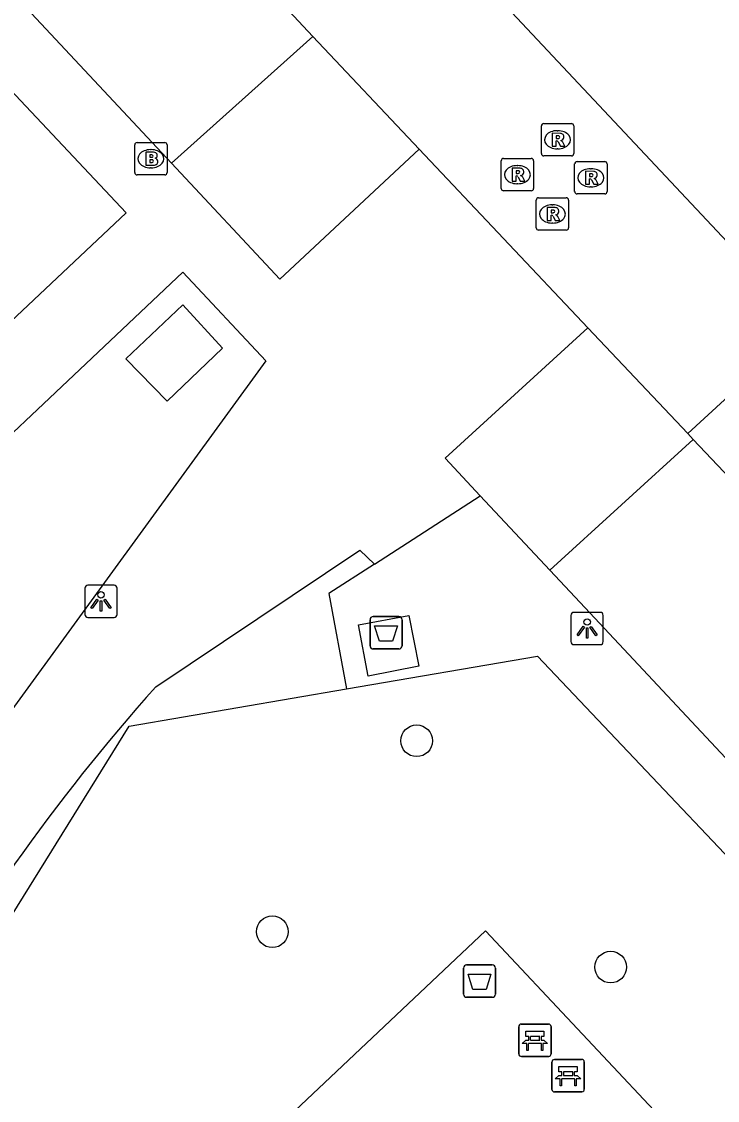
# Model space of a CAD drawing. Extents: x 162542 to 163144, y 380786 to 381511.
# Drawn here: x 162904.12 to 162925.61, y 381341.42 to 381374.74 of the extents above; entities that cross this region are included whole.
import ezdxf

# ---------------------------------------------------------------- set-up
doc = ezdxf.new("R2010")
doc.units = 0
for name, color, linetype in [('IMGEO_Afval_apart_plaats', 7, 'Continuous'), ('IMGEO_Afvalbak', 7, 'Continuous'), ('IMGEO_Bank', 7, 'Continuous'), ('IMGEO_Boom', 7, 'Continuous'), ('IMGEO_Brandkraan', 7, 'Continuous'), ('IMGEO_Groenvoorziening', 7, 'Continuous'), ('IMGEO_Lage_trafo', 7, 'Continuous'), ('IMGEO_Lichtpunt', 7, 'Continuous'), ('IMGEO_Muur', 7, 'Continuous'), ('IMGEO_Rijbaan_lokaal_open', 7, 'Continuous'), ('IMGEO_Rioolput', 7, 'Continuous'), ('IMGEO_Voetpad_gesloten', 7, 'Continuous'), ('IMGEO_Voetpad_open', 7, 'Continuous')]:
    doc.layers.add(name, color=color, linetype=linetype)

msp = doc.modelspace()

# ---------------------------------------------------------------- linework, layer by layer
at = {"layer": 'IMGEO_Afval_apart_plaats'}
for p, q in [((162914.88, 381355.467), (162914.88, 381356.267)), ((162914.88, 381356.267), (162914.88, 381355.467)), ((162914.98, 381356.367), (162915.77, 381356.367)), ((162915.77, 381356.367), (162914.98, 381356.367)), ((162915.87, 381356.267), (162915.87, 381355.467)), ((162915.87, 381355.467), (162915.87, 381356.267)), ((162915.77, 381355.367), (162914.98, 381355.367)), ((162914.98, 381355.367), (162915.77, 381355.367))]:
    msp.add_line(p, q, dxfattribs=at)
msp.add_lwpolyline([(162915.023, 381356.081), (162915.727, 381356.081), (162915.578, 381355.611), (162915.172, 381355.611), (162915.023, 381356.081)], dxfattribs=at)
for centre, start, end in [((162914.98, 381356.267), 90, 180), ((162914.98, 381356.267), 90, 180), ((162915.77, 381356.267), 0, 90), ((162915.77, 381356.267), 360, 90), ((162914.98, 381355.467), 180, 270), ((162914.98, 381355.467), 180, 270), ((162915.77, 381355.467), 270, 0), ((162915.77, 381355.467), 270, 0)]:
    msp.add_arc(centre, 0.1, start, end, dxfattribs=at)
at = {"layer": 'IMGEO_Afvalbak'}
for p, q in [((162917.764, 381344.707), (162917.764, 381345.507)), ((162917.764, 381345.507), (162917.764, 381344.707)), ((162917.864, 381345.607), (162918.654, 381345.607)), ((162918.654, 381345.607), (162917.864, 381345.607)), ((162918.754, 381345.507), (162918.754, 381344.707)), ((162918.754, 381344.707), (162918.754, 381345.507)), ((162918.654, 381344.607), (162917.864, 381344.607)), ((162917.864, 381344.607), (162918.654, 381344.607))]:
    msp.add_line(p, q, dxfattribs=at)
msp.add_lwpolyline([(162917.907, 381345.321), (162918.611, 381345.321), (162918.462, 381344.851), (162918.056, 381344.851), (162917.907, 381345.321)], dxfattribs=at)
for centre, start, end in [((162917.864, 381345.507), 90, 180), ((162917.864, 381345.507), 90, 180), ((162918.654, 381345.507), 0, 90), ((162918.654, 381345.507), 360, 90), ((162917.864, 381344.707), 180, 270), ((162917.864, 381344.707), 180, 270), ((162918.654, 381344.707), 270, 0), ((162918.654, 381344.707), 270, 0)]:
    msp.add_arc(centre, 0.1, start, end, dxfattribs=at)
at = {"layer": 'IMGEO_Bank'}
for p, q in [((162919.547, 381343.782), (162920.388, 381343.782)), ((162920.388, 381343.782), (162919.547, 381343.782)), ((162919.472, 381342.857), (162919.472, 381343.698)), ((162919.472, 381343.698), (162919.472, 381342.857)), ((162920.472, 381343.707), (162920.472, 381342.866)), ((162920.472, 381342.866), (162920.472, 381343.707)), ((162920.169, 381343.18), (162919.776, 381343.18)), ((162919.781, 381343.288), (162919.781, 381343.394)), ((162919.825, 381343.394), (162919.825, 381343.288)), ((162920.113, 381343.4), (162919.831, 381343.4)), ((162919.831, 381343.282), (162920.113, 381343.282)), ((162920.119, 381343.288), (162920.119, 381343.394)), ((162920.163, 381343.394), (162920.163, 381343.288)), ((162920.397, 381342.782), (162919.556, 381342.782)), ((162919.556, 381342.782), (162920.397, 381342.782)), ((162920.498, 381341.763), (162920.498, 381342.604)), ((162920.498, 381342.604), (162920.498, 381341.763)), ((162920.573, 381342.688), (162921.414, 381342.688)), ((162921.414, 381342.688), (162920.573, 381342.688)), ((162921.498, 381342.613), (162921.498, 381341.772)), ((162921.498, 381341.772), (162921.498, 381342.613)), ((162920.807, 381342.194), (162920.807, 381342.3)), ((162920.851, 381342.3), (162920.851, 381342.194)), ((162921.139, 381342.306), (162920.857, 381342.306)), ((162920.857, 381342.188), (162921.139, 381342.188)), ((162921.145, 381342.194), (162921.145, 381342.3)), ((162921.189, 381342.3), (162921.189, 381342.194)), ((162921.195, 381342.086), (162920.802, 381342.086)), ((162921.423, 381341.688), (162920.582, 381341.688)), ((162920.582, 381341.688), (162921.423, 381341.688))]:
    msp.add_line(p, q, dxfattribs=at)
for points in [[(162919.775, 381343.4), (162919.689, 381343.4), (162919.689, 381343.561), (162920.252, 381343.561), (162920.252, 381343.4), (162920.169, 381343.4)], [(162919.719, 381343.18), (162919.577, 381343.18), (162919.689, 381343.282), (162919.775, 381343.282)], [(162919.769, 381343.173), (162919.769, 381342.966), (162919.726, 381342.966), (162919.726, 381343.173)], [(162920.169, 381343.282), (162920.252, 381343.282), (162920.364, 381343.18), (162920.225, 381343.18)], [(162920.219, 381343.173), (162920.219, 381342.966), (162920.175, 381342.966), (162920.175, 381343.173)], [(162920.801, 381342.306), (162920.715, 381342.306), (162920.715, 381342.467), (162921.278, 381342.467), (162921.278, 381342.306), (162921.195, 381342.306)], [(162920.745, 381342.086), (162920.603, 381342.086), (162920.715, 381342.188), (162920.801, 381342.188)], [(162921.195, 381342.188), (162921.278, 381342.188), (162921.39, 381342.086), (162921.251, 381342.086)], [(162920.795, 381342.079), (162920.795, 381341.872), (162920.752, 381341.872), (162920.752, 381342.079)], [(162921.245, 381342.079), (162921.245, 381341.872), (162921.201, 381341.872), (162921.201, 381342.079)]]:
    msp.add_lwpolyline(points, dxfattribs=at)
for centre, radius, start, end in [((162919.55, 381343.704), 0.0779, 92.4484, 184.2845), ((162919.55, 381343.704), 0.0779, 92.4484, 184.2845), ((162920.394, 381343.704), 0.0779, 2.4484, 94.2845), ((162920.394, 381343.704), 0.0779, 2.4484, 94.2845), ((162919.719, 381343.173), 0.00671, 2.8957, 87.1043), ((162919.776, 381343.173), 0.00671, 92.8957, 177.1043), ((162919.774, 381343.393), 0.00671, 2.8957, 87.1043), ((162919.774, 381343.289), 0.00671, 272.8957, 357.1043), ((162919.831, 381343.393), 0.00671, 92.8957, 177.1043), ((162919.831, 381343.289), 0.00671, 182.8957, 267.1043), ((162920.113, 381343.393), 0.00671, 2.8957, 87.1043), ((162920.113, 381343.289), 0.00671, 272.8957, 357.1043), ((162920.17, 381343.393), 0.00671, 92.8957, 177.1043), ((162920.17, 381343.289), 0.00671, 182.8957, 267.1043), ((162920.168, 381343.173), 0.00671, 2.8957, 87.1043), ((162920.225, 381343.173), 0.00671, 92.8957, 177.1043), ((162919.55, 381342.86), 0.0779, 182.4484, 274.2845), ((162919.55, 381342.86), 0.0779, 182.4484, 274.2845), ((162920.394, 381342.86), 0.0779, 272.4484, 4.2845), ((162920.394, 381342.86), 0.0779, 272.4484, 4.2845), ((162920.576, 381342.61), 0.0779, 92.4484, 184.2845), ((162920.576, 381342.61), 0.0779, 92.4484, 184.2845), ((162921.42, 381342.61), 0.0779, 2.4484, 94.2845), ((162921.42, 381342.61), 0.0779, 2.4484, 94.2845), ((162920.8, 381342.299), 0.00671, 2.8957, 87.1043), ((162920.8, 381342.195), 0.00671, 272.8957, 357.1043), ((162920.857, 381342.299), 0.00671, 92.8957, 177.1043), ((162920.857, 381342.195), 0.00671, 182.8957, 267.1043), ((162921.139, 381342.299), 0.00671, 2.8957, 87.1043), ((162921.139, 381342.195), 0.00671, 272.8957, 357.1043), ((162921.196, 381342.299), 0.00671, 92.8957, 177.1043), ((162921.196, 381342.195), 0.00671, 182.8957, 267.1043), ((162920.576, 381341.766), 0.0779, 182.4484, 274.2845), ((162920.576, 381341.766), 0.0779, 182.4484, 274.2845), ((162920.745, 381342.079), 0.00671, 2.8957, 87.1043), ((162920.802, 381342.079), 0.00671, 92.8957, 177.1043), ((162921.194, 381342.079), 0.00671, 2.8957, 87.1043), ((162921.251, 381342.079), 0.00671, 92.8957, 177.1043), ((162921.42, 381341.766), 0.0779, 272.4484, 4.2845), ((162921.42, 381341.766), 0.0779, 272.4484, 4.2845)]:
    msp.add_arc(centre, radius, start, end, dxfattribs=at)
at = {"layer": 'IMGEO_Boom'}
for centre in [(162916.318, 381352.529), (162911.86, 381346.632), (162922.31, 381345.539)]:
    msp.add_circle(centre, 0.489, dxfattribs=at)
at = {"layer": 'IMGEO_Brandkraan'}
for p, q in [((162907.611, 381370.081), (162907.611, 381370.933)), ((162907.686, 381371.007), (162908.538, 381371.007)), ((162908.099, 381370.787), (162908.124, 381370.787)), ((162908.612, 381370.933), (162908.612, 381370.081)), ((162908.122, 381370.227), (162908.097, 381370.227)), ((162908.538, 381370.007), (162907.686, 381370.007))]:
    msp.add_line(p, q, dxfattribs=at)
for points in [[(162907.611, 381370.081), (162907.611, 381370.933)], [(162907.686, 381371.007), (162908.538, 381371.007)], [(162908.612, 381370.933), (162908.612, 381370.081)], [(162907.959, 381370.707), (162907.959, 381370.307), (162908.172, 381370.307)], [(162908.19, 381370.707), (162907.959, 381370.707)], [(162908.138, 381370.626), (162908.084, 381370.626), (162908.084, 381370.55)], [(162908.084, 381370.55), (162908.137, 381370.55)], [(162908.146, 381370.474), (162908.084, 381370.474), (162908.084, 381370.393)], [(162908.084, 381370.393), (162908.146, 381370.393)], [(162908.538, 381370.007), (162907.686, 381370.007)]]:
    msp.add_lwpolyline(points, dxfattribs=at)
for centre, radius, start, end in [((162907.688, 381370.931), 0.0765, 91.552, 178.448), ((162907.688, 381370.931), 0.0765, 91.552, 178.448), ((162908.536, 381370.931), 0.0765, 1.552, 88.448), ((162908.536, 381370.931), 0.0765, 1.552, 88.448), ((162908.139, 381370.588), 0.0379, 267.8285, 90.9355), ((162908.147, 381370.433), 0.0404, 269.8759, 90.5077), ((162908.194, 381370.562), 0.145, 59.4692, 91.5367), ((162908.219, 381370.609), 0.0922, 285.5137, 58.1501), ((162908.224, 381370.417), 0.105, 301.3115, 78.989), ((162907.688, 381370.083), 0.0765, 181.552, 268.448), ((162907.688, 381370.083), 0.0765, 181.552, 268.448), ((162908.178, 381370.558), 0.251, 268.6676, 293.5347), ((162908.536, 381370.083), 0.0765, 271.552, 358.448), ((162908.536, 381370.083), 0.0765, 271.552, 358.448)]:
    msp.add_arc(centre, radius, start, end, dxfattribs=at)
for centre, major_axis, ratio, start_param, end_param in [((162908.098, 381370.507), (-0.387, 0.002), 0.722429, 4.712389, 7.853982), ((162908.123, 381370.507), (-0.39, 0.002), 0.717154, 1.570796, 4.712389)]:
    msp.add_ellipse(centre, major_axis=major_axis, ratio=ratio, start_param=start_param, end_param=end_param, dxfattribs=at)
at = {"layer": 'IMGEO_Groenvoorziening'}
for points in [[(162913.114, 381374.284), (162908.744, 381370.37)], [(162920.433, 381357.796), (162924.862, 381361.84)], [(162883.712, 381314.744), (162907.437, 381352.98), (162914.15, 381354.131)], [(162924.439, 381340.275), (162918.45, 381346.658), (162908.14, 381336.93), (162914.139, 381330.573)]]:
    msp.add_lwpolyline(points, dxfattribs=at)
at = {"layer": 'IMGEO_Lage_trafo'}
msp.add_lwpolyline([(162910.327, 381364.652), (162909.095, 381365.996), (162907.339, 381364.331), (162908.617, 381363.019), (162910.327, 381364.652)], dxfattribs=at)
at = {"layer": 'IMGEO_Lichtpunt'}
for p, q in [((162906.071, 381357.239), (162906.071, 381356.432)), ((162906.071, 381357.239), (162906.071, 381356.432)), ((162906.973, 381357.334), (162906.165, 381357.334)), ((162906.973, 381357.334), (162906.165, 381357.334)), ((162907.067, 381356.432), (162907.067, 381357.239)), ((162907.067, 381356.432), (162907.067, 381357.239)), ((162921.988, 381356.496), (162921.18, 381356.496)), ((162921.988, 381356.496), (162921.18, 381356.496)), ((162906.165, 381356.338), (162906.973, 381356.338)), ((162906.165, 381356.338), (162906.973, 381356.338)), ((162921.086, 381356.401), (162921.086, 381355.594)), ((162921.086, 381356.401), (162921.086, 381355.594)), ((162922.082, 381355.594), (162922.082, 381356.401)), ((162922.082, 381355.594), (162922.082, 381356.401)), ((162921.18, 381355.5), (162921.988, 381355.5)), ((162921.18, 381355.5), (162921.988, 381355.5))]:
    msp.add_line(p, q, dxfattribs=at)
for points in [[(162906.445, 381356.903), (162906.484, 381356.875), (162906.296, 381356.613), (162906.258, 381356.64), (162906.445, 381356.903)], [(162906.547, 381356.855), (162906.594, 381356.855), (162906.594, 381356.533), (162906.547, 381356.533), (162906.547, 381356.855)], [(162906.657, 381356.875), (162906.695, 381356.902), (162906.882, 381356.64), (162906.843, 381356.612), (162906.657, 381356.875)], [(162921.46, 381356.065), (162921.499, 381356.037), (162921.311, 381355.775), (162921.273, 381355.802), (162921.46, 381356.065)], [(162921.562, 381356.017), (162921.609, 381356.017), (162921.609, 381355.695), (162921.562, 381355.695), (162921.562, 381356.017)], [(162921.672, 381356.037), (162921.71, 381356.064), (162921.897, 381355.802), (162921.858, 381355.774), (162921.672, 381356.037)]]:
    msp.add_lwpolyline(points, dxfattribs=at)
for centre in [(162906.57, 381357.037), (162921.585, 381356.199)]:
    msp.add_circle(centre, 0.0994, dxfattribs=at)
for centre, start, end in [((162906.165, 381357.239), 90, 180), ((162906.165, 381357.239), 90, 180), ((162906.973, 381357.239), 0, 90), ((162906.973, 381357.239), 0, 90), ((162906.165, 381356.432), 180, 270), ((162906.165, 381356.432), 180, 270), ((162906.973, 381356.432), 270, 0), ((162906.973, 381356.432), 270, 360), ((162921.18, 381356.401), 90, 180), ((162921.18, 381356.401), 90, 180), ((162921.988, 381356.401), 0, 90), ((162921.988, 381356.401), 0, 90), ((162921.18, 381355.594), 180, 270), ((162921.18, 381355.594), 180, 270), ((162921.988, 381355.594), 270, 0), ((162921.988, 381355.594), 270, 360)]:
    msp.add_arc(centre, 0.0946, start, end, dxfattribs=at)
at = {"layer": 'IMGEO_Muur'}
for points in [[(162914.15, 381354.131), (162920.048, 381355.142)], [(162883.712, 381314.744), (162907.437, 381352.98), (162914.15, 381354.131)]]:
    msp.add_lwpolyline(points, dxfattribs=at)
at = {"layer": 'IMGEO_Rijbaan_lokaal_open'}
for points in [[(162927.021, 381366.758), (162917.032, 381377.398)], [(162913.114, 381374.284), (162912.37, 381375.072)], [(162916.402, 381370.801), (162913.114, 381374.284)], [(162916.402, 381370.801), (162921.606, 381365.289)], [(162924.692, 381362.02), (162921.606, 381365.289)], [(162928.342, 381365.368), (162924.692, 381362.02)], [(162924.692, 381362.02), (162924.862, 381361.84)], [(162924.862, 381361.84), (162927.322, 381359.24), (162935.66, 381350.401)]]:
    msp.add_lwpolyline(points, dxfattribs=at)
at = {"layer": 'IMGEO_Rioolput'}
for p, q in [((162920.171, 381370.667), (162920.171, 381371.519)), ((162920.246, 381371.593), (162921.098, 381371.593)), ((162921.172, 381371.519), (162921.172, 381370.667)), ((162920.659, 381371.373), (162920.684, 381371.373)), ((162920.682, 381370.813), (162920.657, 381370.813)), ((162918.931, 381369.589), (162918.931, 381370.441)), ((162919.006, 381370.515), (162919.858, 381370.515)), ((162919.932, 381370.441), (162919.932, 381369.589)), ((162921.098, 381370.593), (162920.246, 381370.593)), ((162921.275, 381370.419), (162922.127, 381370.419)), ((162919.419, 381370.295), (162919.444, 381370.295)), ((162921.2, 381369.493), (162921.2, 381370.345)), ((162921.688, 381370.199), (162921.713, 381370.199)), ((162922.201, 381370.345), (162922.201, 381369.493)), ((162919.858, 381369.515), (162919.006, 381369.515)), ((162919.442, 381369.735), (162919.417, 381369.735)), ((162922.127, 381369.419), (162921.275, 381369.419)), ((162921.711, 381369.639), (162921.686, 381369.639)), ((162920.012, 381368.375), (162920.012, 381369.227)), ((162920.087, 381369.301), (162920.939, 381369.301)), ((162920.5, 381369.081), (162920.525, 381369.081)), ((162921.013, 381369.227), (162921.013, 381368.375)), ((162920.523, 381368.521), (162920.498, 381368.521)), ((162920.939, 381368.301), (162920.087, 381368.301))]:
    msp.add_line(p, q, dxfattribs=at)
for points in [[(162920.171, 381370.667), (162920.171, 381371.519)], [(162920.246, 381371.593), (162921.098, 381371.593)], [(162921.172, 381371.519), (162921.172, 381370.667)], [(162920.76, 381371.291), (162920.508, 381371.293), (162920.508, 381370.893)], [(162920.686, 381371.212), (162920.632, 381371.212), (162920.632, 381371.131)], [(162920.632, 381371.131), (162920.684, 381371.131)], [(162920.508, 381370.893), (162920.632, 381370.893), (162920.632, 381371.055), (162920.643, 381371.055)], [(162920.69, 381371.026), (162920.761, 381370.893), (162920.901, 381370.893), (162920.836, 381371.019)], [(162918.931, 381369.589), (162918.931, 381370.441)], [(162919.006, 381370.515), (162919.858, 381370.515)], [(162919.932, 381370.441), (162919.932, 381369.589)], [(162921.098, 381370.593), (162920.246, 381370.593)], [(162921.275, 381370.419), (162922.127, 381370.419)], [(162919.52, 381370.213), (162919.268, 381370.215), (162919.268, 381369.815)], [(162919.446, 381370.134), (162919.392, 381370.134), (162919.392, 381370.053)], [(162921.2, 381369.493), (162921.2, 381370.345)], [(162921.789, 381370.117), (162921.537, 381370.119), (162921.537, 381369.719)], [(162922.201, 381370.345), (162922.201, 381369.493)], [(162919.268, 381369.815), (162919.392, 381369.815), (162919.392, 381369.977), (162919.403, 381369.977)], [(162919.392, 381370.053), (162919.444, 381370.053)], [(162919.45, 381369.948), (162919.521, 381369.815), (162919.661, 381369.815), (162919.596, 381369.941)], [(162921.537, 381369.719), (162921.661, 381369.719), (162921.661, 381369.881), (162921.672, 381369.881)], [(162921.715, 381370.038), (162921.661, 381370.038), (162921.661, 381369.957)], [(162921.661, 381369.957), (162921.713, 381369.957)], [(162921.719, 381369.852), (162921.79, 381369.719), (162921.93, 381369.719), (162921.865, 381369.845)], [(162919.858, 381369.515), (162919.006, 381369.515)], [(162922.127, 381369.419), (162921.275, 381369.419)], [(162920.012, 381368.375), (162920.012, 381369.227)], [(162920.087, 381369.301), (162920.939, 381369.301)], [(162921.013, 381369.227), (162921.013, 381368.375)], [(162920.601, 381368.999), (162920.349, 381369.001), (162920.349, 381368.601)], [(162920.349, 381368.601), (162920.473, 381368.601), (162920.473, 381368.763), (162920.484, 381368.763)], [(162920.527, 381368.92), (162920.473, 381368.92), (162920.473, 381368.839)], [(162920.473, 381368.839), (162920.525, 381368.839)], [(162920.531, 381368.734), (162920.602, 381368.601), (162920.742, 381368.601), (162920.677, 381368.727)], [(162920.939, 381368.301), (162920.087, 381368.301)]]:
    msp.add_lwpolyline(points, dxfattribs=at)
for centre, radius, start, end in [((162920.248, 381371.517), 0.0765, 91.552, 178.448), ((162920.248, 381371.517), 0.0765, 91.552, 178.448), ((162921.096, 381371.517), 0.0765, 1.552, 88.448), ((162921.096, 381371.517), 0.0765, 1.552, 88.448), ((162920.668, 381371.32), 0.19, 274.7715, 282.9687), ((162920.692, 381371.116), 0.0964, 77.0061, 93.1865), ((162920.706, 381371.173), 0.0378, 276.6634, 79.6772), ((162920.759, 381371.181), 0.109, 350.3612, 89.416), ((162920.757, 381371.181), 0.112, 277.5842, 350.9817), ((162920.642, 381371.002), 0.0533, 26.0293, 88.6989), ((162920.741, 381370.966), 0.108, 29.5134, 73.7905), ((162919.008, 381370.439), 0.0765, 91.552, 178.448), ((162919.008, 381370.439), 0.0765, 91.552, 178.448), ((162919.856, 381370.439), 0.0765, 1.552, 88.448), ((162919.856, 381370.439), 0.0765, 1.552, 88.448), ((162920.248, 381370.669), 0.0765, 181.552, 268.448), ((162920.248, 381370.669), 0.0765, 181.552, 268.448), ((162921.096, 381370.669), 0.0765, 271.552, 358.448), ((162921.096, 381370.669), 0.0765, 271.552, 358.448), ((162921.277, 381370.343), 0.0765, 91.552, 178.448), ((162921.277, 381370.343), 0.0765, 91.552, 178.448), ((162922.125, 381370.343), 0.0765, 1.552, 88.448), ((162922.125, 381370.343), 0.0765, 1.552, 88.448), ((162919.452, 381370.038), 0.0964, 77.0061, 93.1865), ((162919.466, 381370.095), 0.0378, 276.6634, 79.6772), ((162919.519, 381370.103), 0.109, 350.3612, 89.416), ((162919.517, 381370.103), 0.112, 277.5842, 350.9817), ((162921.788, 381370.007), 0.109, 350.3612, 89.416), ((162919.402, 381369.924), 0.0533, 26.0293, 88.6989), ((162919.428, 381370.242), 0.19, 274.7715, 282.9687), ((162919.501, 381369.888), 0.108, 29.5134, 73.7905), ((162921.671, 381369.828), 0.0533, 26.0293, 88.6989), ((162921.697, 381370.146), 0.19, 274.7715, 282.9687), ((162921.721, 381369.942), 0.0964, 77.0061, 93.1865), ((162921.735, 381369.999), 0.0378, 276.6634, 79.6772), ((162921.786, 381370.007), 0.112, 277.5842, 350.9817), ((162921.77, 381369.792), 0.108, 29.5134, 73.7905), ((162919.008, 381369.591), 0.0765, 181.552, 268.448), ((162919.008, 381369.591), 0.0765, 181.552, 268.448), ((162919.856, 381369.591), 0.0765, 271.552, 358.448), ((162919.856, 381369.591), 0.0765, 271.552, 358.448), ((162921.277, 381369.495), 0.0765, 181.552, 268.448), ((162921.277, 381369.495), 0.0765, 181.552, 268.448), ((162922.125, 381369.495), 0.0765, 271.552, 358.448), ((162922.125, 381369.495), 0.0765, 271.552, 358.448), ((162920.089, 381369.225), 0.0765, 91.552, 178.448), ((162920.089, 381369.225), 0.0765, 91.552, 178.448), ((162920.937, 381369.225), 0.0765, 1.552, 88.448), ((162920.937, 381369.225), 0.0765, 1.552, 88.448), ((162920.483, 381368.71), 0.0533, 26.0293, 88.6989), ((162920.509, 381369.028), 0.19, 274.7715, 282.9687), ((162920.533, 381368.824), 0.0964, 77.0061, 93.1865), ((162920.547, 381368.881), 0.0378, 276.6634, 79.6772), ((162920.6, 381368.889), 0.109, 350.3612, 89.416), ((162920.598, 381368.889), 0.112, 277.5842, 350.9817), ((162920.582, 381368.674), 0.108, 29.5134, 73.7905), ((162920.089, 381368.377), 0.0765, 181.552, 268.448), ((162920.089, 381368.377), 0.0765, 181.552, 268.448), ((162920.937, 381368.377), 0.0765, 271.552, 358.448), ((162920.937, 381368.377), 0.0765, 271.552, 358.448)]:
    msp.add_arc(centre, radius, start, end, dxfattribs=at)
for centre, major_axis, ratio, start_param, end_param in [((162920.658, 381371.093), (-0.387, 0.002), 0.722429, 4.712389, 7.853982), ((162920.683, 381371.093), (-0.39, 0.002), 0.717154, 1.570796, 4.712389), ((162919.418, 381370.015), (-0.387, 0.002), 0.722429, 4.712389, 7.853982), ((162919.443, 381370.015), (-0.39, 0.002), 0.717154, 1.570796, 4.712389), ((162921.687, 381369.919), (-0.387, 0.002), 0.722429, 4.712389, 7.853982), ((162921.712, 381369.919), (-0.39, 0.002), 0.717154, 1.570796, 4.712389), ((162920.499, 381368.801), (-0.387, 0.002), 0.722429, 4.712389, 7.853982), ((162920.524, 381368.801), (-0.39, 0.002), 0.717154, 1.570796, 4.712389)]:
    msp.add_ellipse(centre, major_axis=major_axis, ratio=ratio, start_param=start_param, end_param=end_param, dxfattribs=at)
at = {"layer": 'IMGEO_Voetpad_gesloten'}
msp.add_lwpolyline([(162916.39, 381354.833), (162914.822, 381354.53), (162914.52, 381356.112), (162916.079, 381356.403), (162916.39, 381354.833)], dxfattribs=at)
at = {"layer": 'IMGEO_Voetpad_open'}
for points in [[(162896.201, 381383.789), (162908.744, 381370.37)], [(162903.602, 381372.816), (162907.347, 381368.838), (162903.238, 381364.975)], [(162908.744, 381370.37), (162912.094, 381366.787), (162916.402, 381370.801)], [(162889.263, 381348.267), (162909.099, 381367.007), (162911.663, 381364.261), (162895.354, 381341.874), (162889.263, 381348.267)], [(162921.606, 381365.289), (162917.198, 381361.262), (162918.286, 381360.097)], [(162915.016, 381357.986), (162918.286, 381360.097)], [(162918.286, 381360.097), (162920.433, 381357.796)], [(162908.261, 381354.192), (162914.563, 381358.416), (162915.016, 381357.986)], [(162915.016, 381357.986), (162913.608, 381357.077), (162914.15, 381354.131)], [(162920.433, 381357.796), (162921.367, 381356.796), (162931.242, 381346.25), (162935.66, 381350.401)], [(162914.15, 381354.131), (162920.048, 381355.142), (162929.552, 381345.117)]]:
    msp.add_lwpolyline(points, dxfattribs=at)
msp.add_arc((162953.374, 381313.824), 60.537, 138.17695, 151.43397, dxfattribs=at)

doc.saveas('drawing.dxf')
